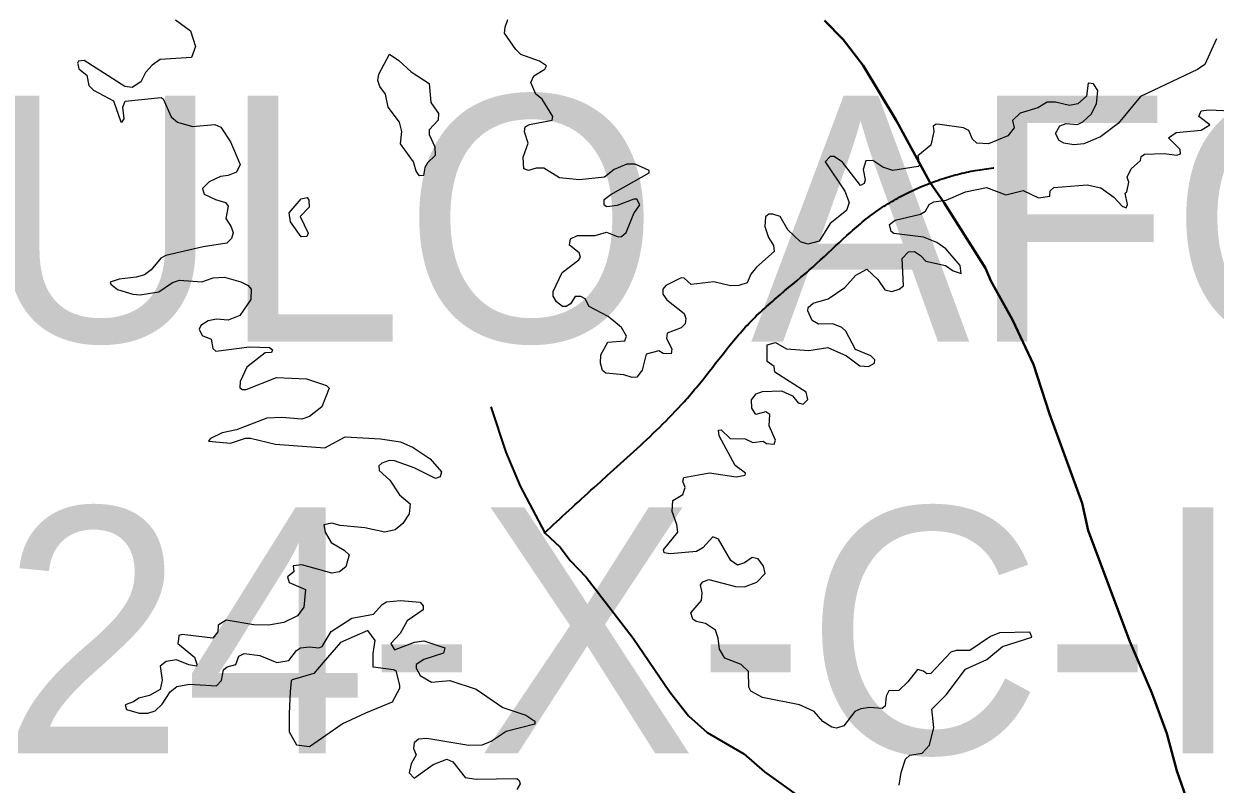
# Model space of a CAD drawing. Extents: x -1643653 to 4543381, y 1624270 to 13878484.
# Drawn here: x 579347 to 581771, y 8913255 to 8914801 of the extents above; entities that cross this region are included whole.
import ezdxf

# ---------------------------------------------------------------- set-up
doc = ezdxf.new("R2010")
doc.units = 0
doc.header["$LTSCALE"] = 200
doc.linetypes.add('LONG_DASH_SHORT_DASH', pattern=[9.9, 6, -1.2, 1.5, -1.2])
doc.layers.add('1', color=7, linetype='Continuous', lineweight=13)
doc.layers.add('6', color=7, linetype='Continuous', lineweight=13)

msp = doc.modelspace()

# ---------------------------------------------------------------- linework, layer by layer
at = {"layer": '1', "lineweight": 25}
msp.add_spline([(814781, 9009175.5), (814787.2, 9009173.4), (814796.9, 9009173.4), (814799.4, 9009172.4), (814805.1, 9009174.5), (814805.6, 9009176.5), (814811.7, 9009179.5), (814811.7, 9009179.5), (814801.5, 9009181), (814790.7, 9009181.5), (814784.1, 9009183.1), (814777.4, 9009185.1), (814778.4, 9009175.5)], degree=3, dxfattribs=at)
at = {"layer": '6'}
for points in [[(579655.7, 8914808.6), (579686.2, 8914786.1), (579696.4, 8914754.2), (579687.9, 8914732.1), (579624.7, 8914728.3), (579608.5, 8914716.8), (579594.5, 8914701.5), (579585.3, 8914682.6), (579567.7, 8914670.9), (579552.4, 8914673.1), (579469.6, 8914726.1), (579458.5, 8914724.6), (579456.6, 8914720.7), (579456.9, 8914719)], [(580684.2, 8914284.3), (580652.8, 8914268.5), (580647.3, 8914260.9), (580647.3, 8914251.2), (580654.9, 8914239.7), (580690.2, 8914211.6), (580693.6, 8914201.8), (580692.7, 8914190.4), (580684.2, 8914182.4), (580655.8, 8914171.7), (580654.5, 8914160.7), (580665.1, 8914139.9), (580664.2, 8914129.7), (580647.7, 8914130.1), (580639, 8914135.6), (580613.3, 8914128.8), (580604.8, 8914096.6), (580594.4, 8914082), (580584.8, 8914081.2), (580567.7, 8914087.2), (580531.3, 8914090.6), (580524.1, 8914096.1), (580520.2, 8914111), (580520.7, 8914127.9), (580534.8, 8914153.1), (580569.9, 8914156.4), (580573.3, 8914165.8), (580563.1, 8914183.2), (580535.5, 8914205.3), (580497.3, 8914226.1), (580488.8, 8914241.8), (580480.3, 8914246.1), (580468.9, 8914246.1), (580459, 8914231.2), (580450.6, 8914226.1), (580442.9, 8914225.7), (580430.5, 8914235.1), (580424.2, 8914246.9), (580424.2, 8914256.7), (580442.1, 8914295.3), (580476, 8914320.8), (580479.4, 8914326.4), (580476.9, 8914334.8), (580457.4, 8914350.6), (580459.1, 8914363.3), (580473.4, 8914370.5), (580509.2, 8914370.1), (580532.1, 8914376.9), (580556.4, 8914367.7), (580562.6, 8914368), (580572.5, 8914376.1), (580587.8, 8914415.1), (580600.1, 8914432.9), (580594.2, 8914444), (580588.1, 8914444.4), (580554.2, 8914431.3), (580533.4, 8914428.8), (580527.9, 8914432.2), (580527.9, 8914443.6), (580540.9, 8914453.7), (580619.1, 8914497.9), (580619.2, 8914502.6), (580590.8, 8914515), (580573.8, 8914515), (580573.8, 8914515), (580548.3, 8914504.4), (580528.2, 8914488.7), (580477.7, 8914483.1), (580436.9, 8914487.4), (580404.6, 8914507.3), (580389.5, 8914507.4), (580374, 8914502.7), (580364.3, 8914505.7), (580363, 8914529.7), (580373.2, 8914557.9), (580365.6, 8914580.8), (580367.3, 8914591.5), (580375.8, 8914596.1), (580421.7, 8914604.4), (580423.3, 8914611.9), (580401.7, 8914647.5), (580388.8, 8914657.5), (580378.8, 8914681.1), (580384.7, 8914695.1), (580406.8, 8914708.7), (580410.6, 8914715.5), (580396.2, 8914724.4), (580358.4, 8914738.5), (580348.2, 8914748.2), (580325.2, 8914781.9), (580326.1, 8914794.1), (580332, 8914809.3)], [(581773.5, 8914769.9), (581749.7, 8914718.1), (581734.9, 8914707.9), (581618.5, 8914652.7), (581573.4, 8914598.2), (581537.3, 8914570.7), (581503.7, 8914556.7), (581482.9, 8914554.9), (581462.6, 8914557.9), (581453.2, 8914563.4), (581446, 8914577.4), (581454.5, 8914593.2), (581467.6, 8914597.8), (581490.6, 8914595.8), (581501.3, 8914601.3), (581518.3, 8914617.1), (581529.2, 8914637.8), (581531.8, 8914664.7), (581522.8, 8914678.6), (581513.2, 8914679.9)], [(579456.9, 8914719), (579459, 8914708.8), (579475.1, 8914696.4), (579479.3, 8914675.2), (579488.7, 8914665.4), (579529.9, 8914643.8), (579544.2, 8914601.2), (579547.1, 8914600.8), (579547.5, 8914601.5)], [(581513.2, 8914679.9), (581512.4, 8914680.1), (581508.8, 8914653.4), (581491.5, 8914637.8), (581474.5, 8914634.8), (581445.6, 8914641.2), (581429, 8914641.6), (581409.9, 8914629.7), (581374.2, 8914618.7), (581358.5, 8914604.2), (581361.8, 8914589.3), (581349.1, 8914573.2), (581309.4, 8914556.6), (581285.8, 8914557.9), (581276.9, 8914566), (581269.3, 8914583.8), (581258.7, 8914589.3), (581210.8, 8914595.6)], [(579547.5, 8914601.5), (579551.1, 8914607.2), (579548.6, 8914631), (579553.2, 8914643.3), (579626.4, 8914650.5), (579630.6, 8914648.3), (579647.1, 8914611.8), (579659.5, 8914600.8), (579690.1, 8914591.9), (579736, 8914595.7), (579747.8, 8914590.2), (579767.8, 8914560.4), (579786.9, 8914514.6), (579779.7, 8914499.3), (579763.1, 8914492.1), (579747.4, 8914490.3), (579724.5, 8914479.3), (579710.9, 8914466.1), (579714, 8914454.6), (579736.8, 8914443.2), (579757.2, 8914437.2), (579763.1, 8914429.6), (579758.1, 8914405), (579769.1, 8914387.9), (579772.9, 8914375.7), (579769.6, 8914363.8), (579760.2, 8914354.4), (579712.2, 8914347.2), (579635.7, 8914329.3), (579625.9, 8914324.2), (579606, 8914300.4), (579592.3, 8914290.3), (579575.4, 8914285.2), (579540.9, 8914281.3), (579523, 8914275.4), (579524, 8914271.2)], [(581589.2, 8914426.7), (581589.2, 8914426.7), (581592.1, 8914433.5), (581587.5, 8914456.3), (581590.9, 8914459), (581595.1, 8914478.7), (581591.3, 8914488.7), (581599.8, 8914505.7), (581618.9, 8914522.7), (581619.8, 8914530.7), (581626.5, 8914535.4), (581666.5, 8914537.1), (581692.6, 8914533.7), (581700, 8914536.3), (581699.6, 8914544.8), (581675.9, 8914568.6), (581691.2, 8914579.6), (581742.1, 8914584.7), (581759.5, 8914595.3), (581737, 8914612), (581742.1, 8914623.7), (581758.3, 8914625.9), (581816.2, 8914623.3)], [(581210.8, 8914595.6), (581203.1, 8914596.7), (581196.8, 8914592.8), (581198.2, 8914581.7), (581192.3, 8914553.7), (581166, 8914532.4), (581169.4, 8914513.3), (581166.1, 8914510.4), (581166.1, 8914510.4), (581115, 8914502.3), (581094.8, 8914509.4), (581074.2, 8914522.6), (581059.8, 8914522.2), (581054.7, 8914504.4), (581058.5, 8914483.4), (581056.8, 8914475.9), (581048.8, 8914471.7), (581012.2, 8914519.2), (580995.2, 8914531.1), (580987.1, 8914531.1), (580977, 8914519.7), (581017.4, 8914460.1), (581025.8, 8914437.2), (581020.7, 8914421.1), (580987.2, 8914394.8), (580965, 8914358.7), (580941.8, 8914352.7), (580927.2, 8914357.4), (580901.3, 8914382), (580885.6, 8914408.8), (580871.1, 8914413.9), (580862.7, 8914413.5), (580855.9, 8914407.9), (580854.2, 8914388.8), (580861.8, 8914365.9), (580872, 8914349.7), (580873.7, 8914337.8), (580837.6, 8914305.6), (580826.1, 8914291.5), (580818.4, 8914274.1), (580801.5, 8914268.6), (580784.5, 8914267.7), (580750.5, 8914275.8), (580704.7, 8914270.7), (580690.1, 8914283.4), (580684.2, 8914284.3)], [(581254, 8914292.7), (581252.1, 8914309), (581222.6, 8914342.9), (581204.2, 8914356.1), (581177.1, 8914367.1), (581117.1, 8914374), (581111.6, 8914378.7), (581107.8, 8914392.6), (581119.7, 8914401.7), (581171.2, 8914413.5), (581181.3, 8914419.4), (581188.5, 8914433), (581198.3, 8914438.9), (581223.1, 8914442), (581262.9, 8914458.9), (581305.3, 8914467.8), (581344.4, 8914453), (581380.1, 8914461.5), (581411.5, 8914447.1), (581411.5, 8914447.1), (581434.5, 8914450), (581435, 8914461), (581442.2, 8914467.8), (581510.2, 8914473.3), (581538.2, 8914467), (581564.6, 8914448.3), (581581.5, 8914430), (581589.2, 8914426.7)], [(580725.8, 8913628.3), (580726.7, 8913643.7), (580723.3, 8913659.7), (580728.5, 8913666.2), (580740.3, 8913670.8), (580794.7, 8913656.8), (580813.4, 8913656), (580838.5, 8913665.3), (580855, 8913683.3), (580851.9, 8913698.2), (580840.7, 8913713.2), (580828.6, 8913715.8), (580813.3, 8913704.4), (580798.6, 8913699.7), (580785.4, 8913709.5), (580760.4, 8913752.7), (580748.8, 8913757.4), (580748.8, 8913757.4), (580728.7, 8913735.3), (580715.3, 8913727.8), (580662.1, 8913722.7), (580649.9, 8913724.8), (580648.6, 8913731.3), (580677.4, 8913766.9), (580675.8, 8913782.8), (580666.3, 8913808.9), (580667.2, 8913831.8), (580687.6, 8913843.8), (580692.3, 8913857.8), (580687.6, 8913870.5), (580689.8, 8913878.1), (580742, 8913887.5), (580796.3, 8913879.4), (580814.6, 8913883.3), (580815, 8913886.7), (580794.2, 8913902.9), (580761.6, 8913963.1), (580760, 8913974.2), (580765.8, 8913975.4), (580783.7, 8913957.6), (580814.2, 8913956.7), (580830.4, 8913949.6), (580851.1, 8913952.1), (580857.6, 8913947.4), (580873.2, 8913945.7), (580876.2, 8913953.8), (580863.1, 8913983), (580864.4, 8914006.4), (580856.7, 8914011.5), (580836.3, 8914006.5), (580827.9, 8914019), (580827.4, 8914036.1), (580836.8, 8914048.5), (580849.9, 8914053.2), (580888.1, 8914054.5), (580910.9, 8914044.4), (580922.6, 8914030.2), (580932.3, 8914027.3), (580941.7, 8914037.1), (580938.6, 8914052), (580874.8, 8914092.1), (580873.3, 8914103.7), (580858.9, 8914113.8), (580859.3, 8914147.9), (580876.3, 8914152.6), (580898.7, 8914139.9), (580944.2, 8914136.5), (580982.5, 8914142.8), (581020.6, 8914125.5), (581047.5, 8914105.4), (581065.7, 8914103.8), (581077.6, 8914111), (581078.4, 8914117.4), (581070.4, 8914125.8), (581039, 8914138.6), (581019, 8914175.5), (581011.3, 8914183.2), (580992.7, 8914190.8), (580963.8, 8914190), (580951, 8914197.3), (580941.7, 8914216.9), (580942.6, 8914224), (580952.6, 8914232.4), (580983.3, 8914241.4), (581017.3, 8914264.8), (581039.8, 8914289.8), (581062.3, 8914302.1), (581084.4, 8914280.9), (581098.9, 8914260.1), (581112.5, 8914256.7), (581127.8, 8914260.9), (581136.7, 8914268.2), (581133.7, 8914323.3), (581146.8, 8914337), (581158.8, 8914337.4), (581171.1, 8914329.7), (581182.2, 8914317.9), (581222, 8914309.4), (581237.5, 8914298.2), (581254, 8914292.7), (581254, 8914292.7)], [(579524, 8914271.2), (579538, 8914260.5), (579568.6, 8914250.8), (579583.8, 8914249.9), (579622.1, 8914255.4), (579649.3, 8914274.9), (579649.3, 8914274.9), (579663.7, 8914279.6), (579709.5, 8914275.8), (579732.5, 8914283.9), (579755.6, 8914285.6), (579788.6, 8914276.2), (579803.5, 8914268.6), (579809.9, 8914261.2), (579809, 8914240.1), (579786.8, 8914207.3), (579763.1, 8914198.1), (579739.3, 8914199.8), (579722.4, 8914196.8), (579707.1, 8914187.5), (579704.1, 8914179.8), (579710.1, 8914166.6), (579728.3, 8914159.3), (579731.7, 8914140.3), (579737.7, 8914134.8), (579806.4, 8914143.7), (579847.1, 8914142.4), (579852.8, 8914138.1), (579850.7, 8914132.7), (579837.9, 8914131.8), (579800.6, 8914102.6), (579787.4, 8914073.1), (579786.6, 8914060.8), (579792, 8914057), (579799.7, 8914057), (579860.9, 8914081.2), (579922, 8914079.1), (579962.7, 8914065.2), (579968.3, 8914059.6), (579953.5, 8914022.2), (579928.5, 8914002.2), (579912.6, 8913997.1), (579871.9, 8914000.5), (579841.4, 8913998.8), (579780.1, 8913975.4), (579750.5, 8913969.1), (579726.7, 8913957.8), (579723.8, 8913953.4)], [(579723.8, 8913953.4), (579722.9, 8913952), (579767.4, 8913947.8), (579798, 8913958), (579808.2, 8913958), (579859.2, 8913945.7), (579959.3, 8913938.5), (580001.1, 8913961), (580072.5, 8913956.7), (580113.2, 8913950.4), (580139.4, 8913939), (580173.6, 8913916), (580196.5, 8913890), (580194.3, 8913879.9), (580184.6, 8913876), (580141.3, 8913898.1), (580100.9, 8913912), (580090.3, 8913912.6), (580075.4, 8913907.4), (580069.1, 8913901.9), (580070.3, 8913892.2), (580091.6, 8913873), (580111.5, 8913843.3), (580133.2, 8913824.6), (580130.7, 8913804.3), (580118.3, 8913784.7), (580102.2, 8913771.9), (580081.8, 8913767.3), (580041, 8913776.2), (579990.5, 8913780.4), (579973.4, 8913785.5), (579957.3, 8913781.7), (579960.3, 8913766.8), (579972.2, 8913746.4), (579998.5, 8913730.7), (580008.7, 8913721), (580002.3, 8913696.8), (579989.2, 8913686.2), (579973.9, 8913684), (579912.7, 8913701), (579895.3, 8913698.4), (579896.1, 8913686.5), (579883.8, 8913676.2), (579887.2, 8913664.9), (579919.9, 8913650.4), (579916.5, 8913614.7), (579903.8, 8913597.3), (579876.2, 8913583.3), (579845.6, 8913578.2), (579815, 8913578.6), (579759, 8913588), (579742.8, 8913578.2), (579741.9, 8913564.6), (579731.7, 8913551.5), (579669.1, 8913559.1), (579662.3, 8913556.7), (579661.5, 8913549.8)], [(579556.2, 8913406.6), (579582.1, 8913398.9), (579599.2, 8913399.3), (579614.4, 8913403.6), (579628.9, 8913417.2), (579645.1, 8913442.3), (579658.6, 8913453.3), (579684.2, 8913458), (579739, 8913454.6), (579749.5, 8913465.6), (579753.4, 8913487.3), (579760.6, 8913493.2), (579778.4, 8913498.3), (579784.8, 8913514.8), (579795.4, 8913520.4), (579826.9, 8913516.2), (579861.7, 8913502.2), (579885.9, 8913506.4), (579901.7, 8913526.4), (579910.1, 8913531.9), (579928.3, 8913534), (579947.4, 8913531.9), (579953.8, 8913534.4), (579972.6, 8913565.4), (580014.7, 8913592.2), (580058.4, 8913600.7), (580076.3, 8913620.3), (580085.2, 8913625.4), (580113.2, 8913628.3), (580153.6, 8913624.5), (580159.5, 8913617.3), (580159.5, 8913609.3), (580127.2, 8913586.7), (580112.8, 8913561.2), (580093.7, 8913540.8), (580100.9, 8913528.1), (580142.1, 8913543.4), (580160.8, 8913546.3), (580203.3, 8913531.9), (580200.7, 8913520.8), (580160.8, 8913508.5), (580145.1, 8913497.9), (580145.1, 8913490.7), (580153.2, 8913475.8), (580176.1, 8913461.8), (580214, 8913465.6), (580267, 8913448.2), (580321.4, 8913410.4), (580368.1, 8913394.7), (580386.8, 8913382.7), (580386.8, 8913376.4), (580328.2, 8913361.9), (580297.7, 8913341.2), (580278.9, 8913333.9), (580252.6, 8913333.5), (580166.7, 8913347.9), (580150.2, 8913346.2), (580141.3, 8913339), (580139.9, 8913327.1), (580145.1, 8913314.4), (580134.9, 8913296.1), (580131.1, 8913277.9), (580141.2, 8913266.8), (580179.5, 8913294.8), (580207.5, 8913305.4), (580219.8, 8913300.3), (580245, 8913268.5), (580267, 8913265.1), (580349.8, 8913266.3), (580354.9, 8913262.5), (580357.1, 8913255.3), (580350.3, 8913243.9)], [(581395.5, 8913558.8), (581393.4, 8913564), (581331.8, 8913562.5), (581313.7, 8913554.8), (581271.7, 8913526.4), (581243.6, 8913526.8), (581233.1, 8913523.4), (581192.3, 8913479.7), (581183.8, 8913479.2), (581177.3, 8913484.8), (581165.2, 8913488.1), (581145.2, 8913462.7), (581126.9, 8913445.2), (581106.9, 8913444.3), (581101, 8913433.8), (581099.3, 8913413), (581093, 8913408.3), (581068.2, 8913410.4), (581049.5, 8913408.2), (581037.3, 8913402.3), (581015.1, 8913373), (581000.3, 8913368.8), (580991, 8913370.5), (580972.7, 8913381.9), (580954.8, 8913402.3), (580924.7, 8913415.9), (580850, 8913430.8), (580826.2, 8913443.5), (580821.9, 8913451.7), (580821.4, 8913483.8), (580806.2, 8913497.9), (580773.4, 8913511.1), (580762, 8913528.9), (580759.4, 8913551.8), (580753.9, 8913567.6), (580733.6, 8913581.2), (580714.8, 8913585.4), (580708, 8913590.5), (580703.8, 8913603.3), (580725.8, 8913628.3)], [(581127.7, 8913252.7), (581131.6, 8913278.4), (581140.4, 8913305.3), (581149.5, 8913313.9), (581174.5, 8913317.8), (581189.4, 8913334.3), (581198.3, 8913370), (581194.5, 8913407.4), (581223.3, 8913436.7), (581262.9, 8913488.6), (581306.2, 8913508.1), (581338.1, 8913534.9), (581397.5, 8913553.8), (581395.5, 8913558.8)], [(579661.5, 8913549.8), (579660.3, 8913540.8), (579694.1, 8913512.8), (579699.4, 8913498.4), (579698.1, 8913494.5), (579682.9, 8913497.1), (579682.9, 8913497.1), (579657.7, 8913507.7), (579636.5, 8913504.2), (579624.7, 8913494.5), (579628.9, 8913466.2), (579624.2, 8913447), (579602.7, 8913435.1), (579580.9, 8913429.9), (579570.2, 8913422), (579553, 8913415.7), (579555.4, 8913408.9), (579556.2, 8913406.6)]]:
    msp.add_lwpolyline(points, dxfattribs=at)
at = {"layer": '6', "lineweight": 40}
msp.add_lwpolyline([(580975.6, 8914807.3), (581014.1, 8914768.8), (581054.2, 8914715.7), (581122.1, 8914603.3), (581190, 8914478.8), (581219.6, 8914436.9), (581303.4, 8914303.8), (581314.5, 8914278.2), (581358.6, 8914198.6), (581401, 8914107.8), (581433.4, 8914007.5), (581500, 8913826), (581512.1, 8913770.6), (581596.8, 8913544.9), (581641.8, 8913440.2), (581672.3, 8913357.5), (581692.8, 8913282), (581711.4, 8913227.6)], dxfattribs=at)
at = {"layer": '6'}
for points in [[(580113.2, 8914556.3), (580115.8, 8914581.7), (580111.5, 8914600.4), (580088.1, 8914631.1), (580083.1, 8914657.3), (580071.6, 8914673.5), (580067.3, 8914685.3), (580069.2, 8914698.4), (580090.8, 8914738.9), (580110.2, 8914726.2), (580134.9, 8914702.8), (580171.4, 8914679), (580175.2, 8914640.4), (580190.5, 8914618.6), (580189.7, 8914605), (580171.4, 8914585.1), (580171.9, 8914575.8), (580183.3, 8914550.3), (580184.2, 8914532.8), (580168.4, 8914518.3), (580162.9, 8914508.6), (580160, 8914492.1), (580152.2, 8914491.3), (580145.5, 8914501), (580140, 8914519.7)], [(579909.3, 8914408.7), (579925.4, 8914374.8), (579922.9, 8914368.4), (579911, 8914367.2), (579889.8, 8914398.1), (579886.8, 8914416), (579911.3, 8914444.8), (579923.3, 8914447.4), (579926.7, 8914442.4), (579927.6, 8914428)], [(579890.8, 8913465), (579889, 8913442.7), (579887.1, 8913398.1), (579887.1, 8913360.9), (579902, 8913334.9), (579928, 8913331.2), (579994.8, 8913377.7), (580043.1, 8913399.9), (580097, 8913422.2), (580111.8, 8913450.1), (580111.8, 8913455.7), (580104.4, 8913485.4), (580098.8, 8913487.3), (580058, 8913492.8), (580058, 8913520.7), (580061.7, 8913546.7), (580046.8, 8913567.1), (579991.1, 8913543), (579955.8, 8913502.1), (579937.3, 8913479.8), (579892.7, 8913466.8)]]:
    msp.add_lwpolyline(points, close=True, dxfattribs=at)
at = {"layer": '6', "linetype": 'LONG_DASH_SHORT_DASH', "lineweight": 35}
msp.add_lwpolyline([(580296.8, 8914021.7), (580327.5, 8913929.6), (580356.8, 8913860.5), (580407, 8913765.4), (580438.5, 8913736.4), (580458.5, 8913709.2), (580491.3, 8913675.5), (580586.9, 8913551.8), (580660.3, 8913442.9), (580699.2, 8913393.6), (580737.3, 8913359.6), (580811.7, 8913316.2), (580854, 8913279.9), (580932.2, 8913223.8)], dxfattribs=at)
msp.add_spline([(580405.8, 8913765.1), (580507.1, 8913857.9), (580714.6, 8914060.4), (580822.6, 8914192), (580952.6, 8914306.7), (581077.4, 8914416.4), (581210.8, 8914483.9), (581355.9, 8914509.2), (581407.7, 8914506.8)], degree=3, dxfattribs=at)

# ---------------------------------------------------------------- texts
at = {"layer": '6'}
for s, p in [('(PAULO AFONSO)', (578150.5, 8914154.4)), ('SC-24-X-C-II', (578150.5, 8913317.3))]:
    msp.add_text(s, height=500, dxfattribs=at).set_placement(p)

doc.saveas('drawing.dxf')
